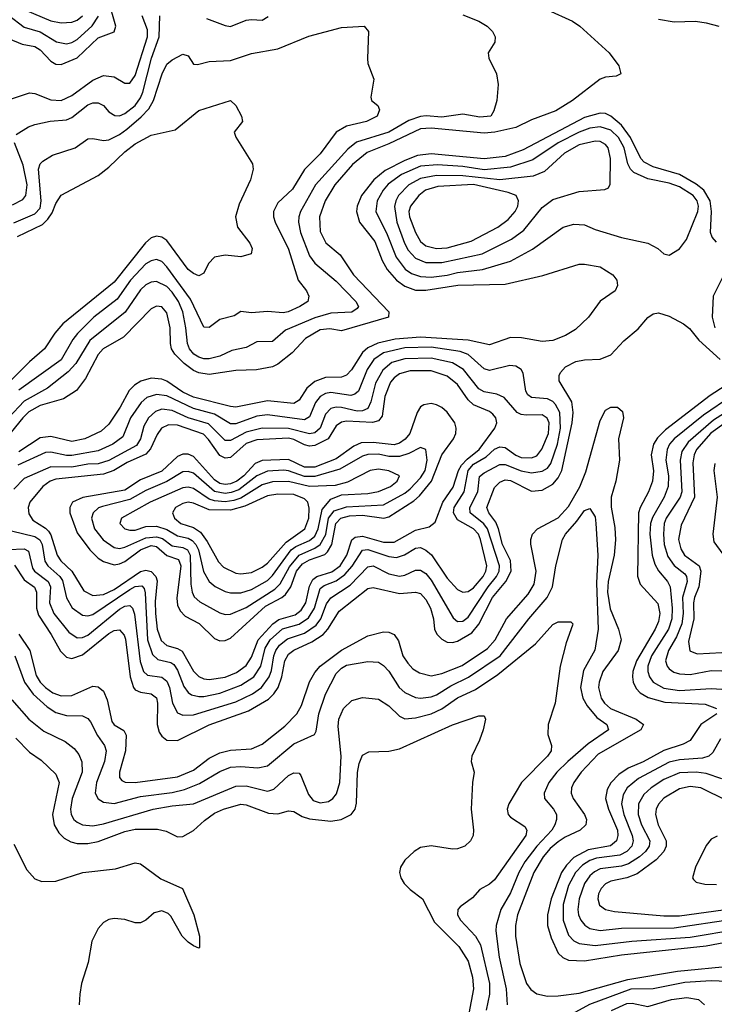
# Model space of a CAD drawing. Header units: inches. Extents: x 501365 to 657855, y 482276 to 547543.
# Tile 351 of 656: x 611753 to 614381, y 493252 to 496975. Entities that reach past the tile are written whole.
import ezdxf

# ---------------------------------------------------------------- set-up
doc = ezdxf.new("R2010")
doc.units = ezdxf.units.IN
doc.header["$MEASUREMENT"] = 0
doc.layers.add('A6419', color=7, linetype='Continuous')

msp = doc.modelspace()

# ---------------------------------------------------------------- linework, layer by layer
at = {"layer": 'A6419', "color": 5}
for points, elevation in [([(611710, 496904), (611762.4, 496882.4), (611810, 496873.7), (611830, 496861.1), (611870, 496818.2), (611890, 496806.9), (611910, 496806.1), (611970, 496830.4), (612050, 496906), (612110.7, 496929.3), (612116.3, 496950), (612086.9, 497053.1)], 2320), ([(613750, 497011.9), (613844.2, 496970), (613872.8, 496950), (613983, 496850), (614020.7, 496800.7), (614028, 496770), (614010, 496761), (613970, 496757.9), (613950, 496749.9), (613844.8, 496670), (613781.4, 496630), (613690, 496596.5), (613630, 496567.9), (613550.8, 496549.2), (613510, 496546), (613310, 496564.4), (613270, 496562), (613150, 496505.4), (613067.4, 496472.6), (613011.9, 496428.1), (612945.1, 496350), (612908.6, 496290), (612886.7, 496230), (612890, 496173.7), (612911.6, 496131.6), (612965.7, 496085.7), (613015.7, 496010), (613150.1, 495870), (613148.6, 495850), (612970, 495797.9), (612926.3, 495806.3), (612890, 495802.5), (612834, 495770), (612784.3, 495715.7), (612730, 495672.7), (612710, 495662.6), (612648.4, 495651.6), (612570, 495648.5), (612470, 495633.9), (612430, 495640.1), (612410, 495648.3), (612374.5, 495674.5), (612339.6, 495710), (612327.6, 495730), (612322.8, 495750), (612321.5, 495810), (612310, 495866), (612290, 495889.8), (612270, 495892.2), (612250, 495881.6), (612145, 495775), (612069.1, 495730), (612050, 495708.5), (612002.1, 495617.9), (611967.7, 495572.3), (611918.8, 495541.2), (611830, 495515.9), (611787.6, 495492.4), (611764.5, 495470), (611613.8, 495286.2)], 2280), ([(611772.3, 497012.3), (611870, 496971.4), (611910, 496963.4), (611950, 496965.5), (611970, 496973.7), (611990, 496989.2)], 2360), ([(613430, 496994), (613490.3, 496970), (613521.7, 496950), (613542, 496930), (613552.2, 496910), (613550.4, 496890), (613525.5, 496850), (613528.2, 496830), (613557.6, 496770), (613563.8, 496730), (613558.4, 496670), (613546.4, 496630), (613535.5, 496610), (613493.5, 496606.5), (613430, 496618), (613350, 496605.9), (613291.3, 496611.3), (613270, 496608.8), (613225.6, 496594.4), (613150, 496549.5), (613027.7, 496512.3), (612994.2, 496485.8), (612872.3, 496350), (612815.2, 496250), (612808.8, 496230), (612807.2, 496210), (612814.9, 496170), (612850, 496081.9), (612870, 496054.8), (612950, 495986.4), (613025, 495910), (613035.1, 495890), (613030, 495882.9), (613010, 495869.6), (612930, 495865.2), (612870, 495848), (612758.8, 495801.2), (612710, 495758.6), (612650, 495756.9), (612610, 495735.6), (612555.7, 495724.3), (612510, 495702.8), (612470, 495692.4), (612450, 495692.5), (612430, 495698.3), (612411.6, 495710), (612395.2, 495730), (612387.4, 495750), (612381.8, 495810), (612369.7, 495870), (612353.4, 495910), (612330, 495945.2), (612310, 495966), (612270, 495985.3), (612250, 495983.1), (612230, 495973), (612210, 495953.8), (612151.2, 495868.8), (612018.3, 495761.7), (611964.7, 495675.3), (611936.6, 495643.4), (611858.4, 495581.6), (611770, 495532.4), (611709.8, 495470)], 2260), ([(611710, 496992.4), (611770, 496947), (611830, 496929.2), (611891.6, 496891.6), (611930, 496883.9), (611950, 496889), (611970, 496900.8), (612027.5, 496952.5), (612051.2, 496988.8)], 2340), ([(611710, 496672.2), (611790, 496698.3), (611810, 496696.1), (611870, 496672.6), (611910.2, 496669.8), (611950, 496687.9), (612030, 496746.5), (612070, 496763.6), (612110, 496759.1), (612150, 496735.1), (612170, 496735.7), (612190, 496763.7), (612236.6, 496910), (612236.4, 496936.4), (612215.7, 496990)], 2280), ([(611739.4, 496540.6), (611785.7, 496570), (611810, 496579.2), (611868.5, 496591.5), (611930, 496596), (611950, 496605.1), (612010, 496652.8), (612030, 496661.1), (612050, 496661.3), (612070, 496650.9), (612090, 496626.3), (612112.4, 496612.4), (612130, 496611.7), (612150, 496619.9), (612190, 496650.1), (612210, 496679.6), (612218.6, 496701.4), (612251.4, 496830), (612280.9, 496910), (612283.3, 496990)], 2260), ([(612459.4, 496979.4), (612530, 496953.2), (612550, 496949.2), (612610, 496972.7), (612630, 496976.1), (612670, 496973), (612692.7, 496987.3)], 2260), ([(614170, 496977), (614230, 496966.5), (614310, 496969), (614350, 496963.6), (614399, 496950)], 2320), ([(611730, 496206.8), (611810, 496241.2), (611830, 496262.8), (611834.2, 496290), (611824, 496410), (611830.3, 496429.7), (611840, 496440), (611877.2, 496462.8), (611962.2, 496490), (612010, 496524.1), (612030, 496525.4), (612070, 496517.9), (612090, 496520.5), (612130, 496540.4), (612158.5, 496561.5), (612212.8, 496607.2), (612241.5, 496638.5), (612259.6, 496670), (612291.5, 496770), (612310, 496807.2), (612330, 496822.7), (612370, 496844.9), (612390, 496838.7), (612410, 496807.2), (612425.1, 496805.1), (612470, 496817.6), (612550, 496820.9), (612630, 496846.7), (612730, 496864.8), (612847.3, 496912.7), (612970, 496945.8), (613056, 496950), (613073, 496930), (613068.3, 496828.3), (613070.5, 496810), (613092.7, 496750), (613082, 496682), (613083.8, 496670), (613107.7, 496650), (613113.8, 496633.8), (613106, 496610), (613064.9, 496590), (612990, 496573), (612950.5, 496549.5), (612890, 496467.7), (612830, 496408.5), (612785.2, 496334.8), (612730, 496282.4), (612713.3, 496250), (612713.1, 496230), (612719.4, 496210), (612770, 496107.2), (612806.4, 495990), (612837.5, 495950), (612846.7, 495930), (612843.2, 495910), (612812.9, 495890), (612768.4, 495870), (612750, 495866.5), (612690, 495871.6), (612630, 495866.6), (612590, 495871.6), (612564.5, 495855.5), (612510, 495841.6), (612470, 495810.8), (612450, 495811.8), (612398.8, 495918.8), (612310, 496040.3), (612290, 496060.4), (612270, 496067.8), (612250, 496063.6), (612230, 496052.1), (612171.8, 495990), (612121.7, 495918.3), (612033.3, 495850), (611971.2, 495788.8), (611953.8, 495766.2), (611910, 495688.4), (611750, 495573.9)], 2240), ([(611744.8, 496155.2), (611838.8, 496201.2), (611859.4, 496220.6), (611875.4, 496244.6), (611890, 496279.7), (611910, 496311.3), (612050, 496386.3), (612090, 496417.7), (612150, 496475.5), (612190, 496505.5), (612250, 496538.3), (612341.3, 496558.7), (612430, 496631.2), (612551, 496670), (612570, 496651), (612592.4, 496610), (612596.3, 496590), (612564.4, 496550), (612570, 496531.3), (612633.7, 496430), (612635.6, 496410), (612625.8, 496370), (612583, 496277), (612569.2, 496230), (612576.9, 496190), (612623.6, 496130), (612632.9, 496110), (612628.2, 496090), (612590, 496078.2), (612530, 496084.3), (612490, 496076.8), (612467.2, 496052.8), (612450, 496016.9), (612430, 496007), (612410, 496015.3), (612390, 496030.7), (612310, 496140.3), (612290, 496153), (612270, 496156.1), (612250, 496150.3), (612229.1, 496130.9), (612110, 495982.3), (611915.6, 495824.4), (611886.2, 495790), (611846.8, 495730), (611790, 495681.4), (611710, 495601.4)], 2220), ([(614390, 496134.2), (614372.9, 496152.9), (614367.4, 496170), (614371.3, 496250), (614366, 496290), (614342.2, 496330), (614312.8, 496352.8), (614250, 496389.7), (614150, 496419.2), (614115.8, 496435.8), (614103.3, 496450), (614064.5, 496530), (614030, 496576.2), (613990, 496610.8), (613970, 496619.8), (613950, 496621.9), (613890, 496605.5), (613657.6, 496482.4), (613590, 496458), (613510, 496448.4), (613310, 496468.3), (613258.5, 496461.5), (613210, 496443), (613135.4, 496404.6), (613092.5, 496370), (613046.5, 496310), (613030.4, 496270), (613027.8, 496250), (613038.2, 496210), (613096.5, 496136.5), (613124.6, 496064.6), (613143.4, 496030), (613178.8, 495990), (613210, 495966.8), (613250, 495952.9), (613290, 495952.2), (613410.6, 495970.6), (613590, 495975.5), (613732.6, 496007.4), (613870, 496050.2), (613890, 496051), (613950, 496040.7), (613998, 496010), (614012.9, 495990), (614015.3, 495970), (614005.7, 495950), (613949.1, 495910.9), (613904.8, 495850), (613856, 495804), (613818.6, 495781.4), (613770, 495761.7), (613730, 495758.5), (613651.5, 495771.5), (613610, 495773), (613530, 495746), (613450, 495763.5), (613270, 495774.3), (613173.3, 495766.7), (613107.8, 495752.2), (613070, 495733.7), (613050, 495716.7), (613008.4, 495651.6), (612990, 495630.4), (612970, 495623.1), (612910, 495621.5), (612870, 495606.5), (612838.8, 495581.2), (612810, 495535.8), (612790, 495523.4), (612690, 495534.3), (612570, 495509.9), (612550, 495512.2), (612410, 495548), (612370, 495567), (612310, 495607.6), (612290, 495616.1), (612250, 495618.9), (612211.7, 495608.3), (612186.5, 495593.5), (612166.8, 495573.2), (612133.4, 495510), (612090, 495445.4), (612060.5, 495419.5), (611998.8, 495390), (611950, 495379.5), (611870, 495398.8), (611830, 495393.7), (611750, 495340.7)], 2320), ([(611725.5, 496274.5), (611764.9, 496295.1), (611776.4, 496310), (611780.6, 496350), (611765.3, 496425.3), (611732.9, 496510)], 2260), ([(614417.8, 496010), (614377.5, 495930), (614373.6, 495850), (614384, 495810)], 2340), ([(611732.7, 494912.7), (611770, 494856.6), (611808.9, 494828.9), (611816.7, 494810), (611816.5, 494750), (611823.6, 494723.6), (611872.2, 494650), (611906.8, 494586.8), (611930, 494564.2), (611950, 494558.9), (611990, 494573), (612090, 494653.7), (612110, 494664.7), (612130, 494667.2), (612147.5, 494647.5), (612152.8, 494632.8), (612170.5, 494490.5), (612183.4, 494450), (612190, 494441.3), (612210, 494431.8), (612250, 494426.1), (612270, 494410.1), (612274.7, 494390), (612272.7, 494310), (612280.8, 494280.8), (612290, 494265.1), (612310, 494250.7), (612350, 494249.7), (612470, 494308.1), (612619.1, 494360.9), (612694, 494406), (612714.5, 494425.5), (612731.1, 494450), (612745.2, 494490), (612756.3, 494550), (612770, 494575.4), (612790, 494591.2), (612857.7, 494622.3), (612901.4, 494650), (612919.4, 494670), (612961.9, 494738.1), (613070, 494824.2), (613090, 494828.4), (613190, 494805.1), (613250, 494810.5), (613270, 494804.9), (613290, 494783.1), (613307.9, 494750), (613318.8, 494710), (613322.7, 494670), (613330.9, 494650.9), (613350, 494632), (613370, 494621.7), (613390, 494620.1), (613410, 494624.9), (613464.1, 494655.9), (613490.6, 494689.4), (613542.1, 494790), (613592.1, 494850), (613612.3, 494890), (613610.6, 494930), (613579.4, 494990), (613565.1, 495050), (613554.7, 495074.7), (613528.6, 495110), (613521.1, 495130), (613550, 495205.5), (613570, 495226), (613590, 495234.5), (613610, 495232.1), (613690, 495191.6), (613730, 495195.4), (613770, 495218.5), (613790, 495242.3), (613803.9, 495270), (613843, 495450), (613846.7, 495490), (613841.8, 495530), (613794.7, 495610), (613794.3, 495630), (613799.1, 495640.9), (613817.9, 495662.1), (613857, 495683), (613890, 495689), (613950, 495691.2), (613990, 495708.2), (614039.6, 495760.4), (614093.7, 495806.3), (614130, 495849.4), (614150, 495862.4), (614170, 495866), (614210, 495853.6), (614265.2, 495825.2), (614287.5, 495807.5), (614323.2, 495763.2), (614404.1, 495690)], 2320), ([(611650, 494968.5), (611770, 494973.8), (611785.7, 494965.7), (611801, 494901), (611809.2, 494889.2), (611859.9, 494850), (611869.8, 494830), (611865.4, 494770), (611882.4, 494730), (611939, 494659), (611970, 494637.6), (611990, 494638.6), (612010, 494647.8), (612130, 494746.1), (612150, 494757.5), (612170, 494760.3), (612179.6, 494750), (612187.2, 494727.2), (612208.4, 494548.4), (612221.2, 494510), (612236, 494496), (612290, 494488.5), (612310, 494473.8), (612319.9, 494450), (612331.2, 494390), (612350, 494354.1), (612370, 494344.6), (612410, 494346.1), (612570, 494395.8), (612633.9, 494426.1), (612667.3, 494450), (612696.6, 494490), (612705.6, 494514.4), (612714.5, 494570), (612722, 494590), (612736.3, 494610), (612765.8, 494634.2), (612830, 494655.6), (612874.4, 494685.6), (612892.9, 494710), (612914.1, 494765.9), (612930, 494789.3), (613003.3, 494836.7), (613070, 494906.4), (613090, 494909.3), (613150, 494879.9), (613190, 494870.4), (613210, 494874.1), (613250, 494893.7), (613270, 494893.7), (613290, 494881), (613310, 494855.7), (613392.7, 494712.7), (613410, 494699.6), (613430, 494701), (613450, 494715.2), (613525.7, 494830), (613557.4, 494870), (613566.7, 494890), (613568.3, 494910), (613523.1, 495050), (613509.1, 495069.1), (613457.3, 495110), (613456.3, 495130), (613486.7, 495190), (613492.5, 495247.5), (613510, 495261.9), (613570, 495292.5), (613590, 495292.5), (613650, 495268.8), (613690, 495261.9), (613730, 495267.2), (613750, 495279), (613762.8, 495297.2), (613787.7, 495370), (613799.2, 495430), (613797.2, 495490), (613780.5, 495520.5), (613770, 495531.4), (613750, 495541.3), (613690, 495546.4), (613676.3, 495556.3), (613667.9, 495570), (613657.8, 495637.8), (613650, 495652.7), (613630, 495665), (613607.1, 495667.2), (613530, 495648), (613510, 495655.3), (613450, 495708.9), (613420, 495720), (613310, 495737.3), (613210, 495734), (613130, 495715.4), (613093.3, 495690), (613067.6, 495652.4), (613034.4, 495570), (613021.3, 495558.7), (613005.9, 495554.1), (612930, 495565.4), (612910, 495561.3), (612890, 495550.3), (612872.1, 495527.9), (612850, 495473.1), (612830, 495461.9), (612690, 495481), (612650, 495475.8), (612570, 495447.2), (612550, 495446.9), (612490, 495483.4), (612410, 495504.6), (612310, 495552.1), (612270, 495557.6), (612234, 495546), (612212, 495528), (612172.4, 495470), (612142.9, 495397.1), (612105.3, 495370), (612050, 495345), (611950, 495326.8), (611930, 495326.5), (611870, 495340.2), (611850, 495338.6), (611746.1, 495290)], 2340), ([(611721.7, 495041.7), (611810, 495020.2), (611828.5, 495008.5), (611838.3, 494990), (611848.1, 494928.1), (611859.4, 494910), (611904.3, 494870), (611914.6, 494854.6), (611930, 494789.2), (611951.2, 494751.2), (611990, 494723.6), (612010, 494720.3), (612030, 494725.3), (612170, 494820.4), (612190, 494831.2), (612214.5, 494834.5), (612224, 494824), (612227.5, 494807.5), (612236.7, 494630), (612255.1, 494575.1), (612275.6, 494555.6), (612324.4, 494544.4), (612336.5, 494536.5), (612350, 494515.6), (612374.1, 494454.1), (612390, 494430.6), (612402.5, 494422.5), (612430, 494415.2), (612450, 494415.8), (612510, 494428.8), (612590, 494458.2), (612638.2, 494490), (612665, 494530), (612681.3, 494598.7), (612700.2, 494630), (612747.8, 494672.2), (612810, 494689.2), (612846.2, 494713.8), (612868.1, 494750), (612890, 494823.6), (612904.7, 494835.3), (612950, 494853.2), (612983.3, 494876.6), (613011.3, 494908.7), (613050, 494968.6), (613070, 494971.8), (613150, 494945.3), (613178.2, 494941.8), (613209, 494951), (613250, 494976.9), (613270, 494979), (613290, 494969.1), (613311, 494951), (613370, 494863.3), (613410, 494820.1), (613430, 494810.6), (613450, 494812.5), (613470, 494826.3), (613506.4, 494870), (613516.6, 494890), (613520.2, 494910), (613496.8, 495010), (613488.8, 495030), (613470.3, 495050), (613410, 495083.2), (613393.8, 495110), (613396.8, 495130), (613434.2, 495190), (613450.2, 495270), (613470, 495293.9), (613517.6, 495322.4), (613550, 495351.5), (613570, 495360.4), (613590, 495357.1), (613630, 495328.2), (613650, 495320.1), (613690, 495318), (613710, 495325.5), (613728.8, 495351.2), (613753.7, 495410), (613756.5, 495450), (613748.4, 495468.4), (613730, 495480.3), (613670, 495479.7), (613650, 495482.3), (613634.9, 495490), (613586.5, 495546.5), (613558.7, 495558.7), (613510, 495567.8), (613490, 495579), (613431.7, 495651.7), (613390, 495677.5), (613310, 495695.3), (613210, 495692.8), (613161.3, 495678.7), (613126.6, 495650), (613099.7, 495600.3), (613081.5, 495530), (613070, 495505.4), (613050, 495495.6), (613030, 495495), (612970, 495508.1), (612950, 495509.6), (612930, 495504.3), (612910, 495482.8), (612889.6, 495430.4), (612870, 495413.1), (612850, 495409.2), (612770, 495429.4), (612670, 495430.7), (612610, 495415.1), (612550, 495384.1), (612530, 495384.1), (612466.6, 495446.6), (612390, 495469.8), (612330, 495496.9), (612290, 495502), (612266, 495494), (612240.1, 495470), (612222.5, 495437.6), (612209.7, 495390), (612194.5, 495365.5), (612090, 495308.5), (612050, 495295.4), (612010, 495294.1), (611950, 495283.5), (611870, 495284.8), (611770, 495239.7), (611730, 495199.4)], 2360), ([(614422.1, 495590), (614365.5, 495554.5), (614196.2, 495423.8), (614166, 495394), (614151, 495370), (614142.9, 495330), (614150.7, 495269.3), (614148.1, 495230), (614132.7, 495190), (614100.6, 495130), (614095.1, 495110), (614091.3, 494871.3), (614100.4, 494840.4), (614167.2, 494767.3), (614175.5, 494730), (614170, 494699.8), (614157.4, 494670), (614087.4, 494550), (614073.2, 494510), (614071.2, 494490), (614074.1, 494470), (614086.1, 494446.1), (614101.3, 494430), (614131.5, 494411.5), (614194.8, 494394.8), (614346.2, 494386.2), (614390.3, 494370)], 2320), ([(614447.6, 495552.4), (614340.7, 495479.3), (614229.4, 495390), (614212.3, 495370), (614202.9, 495350), (614198.5, 495310), (614208.4, 495250), (614207.4, 495210), (614191.9, 495170), (614146.9, 495093.1), (614140.2, 495070), (614137.8, 495030), (614145.8, 494950), (614155.8, 494915.8), (614170.7, 494890.7), (614204.9, 494850), (614214.3, 494830), (614221.9, 494750), (614221.1, 494710), (614208.4, 494670), (614143.5, 494570), (614129.8, 494530), (614129.5, 494510), (614135.7, 494490), (614150.3, 494470.3), (614190, 494447.4), (614250, 494438.1), (614370, 494446.3), (614410, 494443.5)], 2340), ([(611750, 494651.2), (611790.6, 494590), (611814.5, 494494.5), (611829.7, 494470), (611850, 494450.1), (611878, 494430), (611910, 494417.8), (611950, 494419.7), (612030, 494455.1), (612050, 494452.1), (612070, 494435.8), (612083.3, 494403.3), (612101.3, 494321.3), (612110, 494309.1), (612147.2, 494287.2), (612156.1, 494270), (612153.6, 494210), (612130.1, 494130), (612130.2, 494110), (612138.6, 494098.6), (612151.2, 494091.2), (612190, 494090.8), (612350, 494112.5), (612410, 494137.5), (612470, 494182.2), (612510, 494203.2), (612550, 494212.6), (612630, 494217.8), (612670, 494234.9), (612756.2, 494303.8), (612802.1, 494350), (612818.7, 494381.3), (612850, 494470.9), (612870, 494506), (612889.9, 494530), (612970, 494590.9), (613070, 494644.6), (613130, 494660.6), (613150, 494658.9), (613170, 494650.1), (613186, 494626), (613202.9, 494570), (613221.4, 494541.4), (613240.8, 494520.8), (613265.2, 494505.2), (613310, 494494.2), (613350, 494502.4), (613426.6, 494533.4), (613522.9, 494597.1), (613551.7, 494630), (613594.8, 494710), (613676.7, 494803.3), (613699.3, 494840.7), (613707.8, 494890), (613687.6, 494992.4), (613686.5, 495010), (613693.3, 495030), (613712.7, 495050), (613790, 495091.3), (613830, 495134), (613871.9, 495208.1), (613894.9, 495265.1), (613950, 495459.7), (613970, 495498), (613990, 495510.2), (614014.8, 495510), (614033.6, 495493.6), (614037.8, 495470), (614019.4, 495390), (614022.8, 495310), (614008.7, 495230), (613990.7, 495170), (613991.6, 495131.6), (614005.1, 495054.9), (614007.8, 495007.8), (614002.7, 494950), (613979.9, 494850), (613977, 494810), (613987.3, 494747.3), (614018.4, 494670), (614028.8, 494630), (614018.1, 494590), (613959.4, 494510), (613945.1, 494470), (613943.2, 494450), (613952.9, 494410), (613966.4, 494390), (613988.8, 494370), (614085.9, 494330), (614112.9, 494310), (614103.8, 494290), (613942.1, 494197.9), (613877.4, 494130), (613849.7, 494090), (613841.5, 494070), (613840.1, 494050), (613847.7, 494030), (613890.6, 493970), (613898.3, 493950), (613895.8, 493930), (613873.7, 493910), (613816.4, 493883.6), (613790, 493866.1), (613759.7, 493840.3), (613733.7, 493810), (613698.5, 493750), (613636.6, 493590), (613628.7, 493550), (613629.4, 493510), (613645.9, 493405.9), (613670.4, 493330.4), (613687.5, 493307.5), (613710, 493291.8), (613750, 493282.8), (613790, 493283.3), (613870, 493293.4), (614054, 493346), (614242.4, 493377.6), (614450, 493397)], 2280), ([(614513.5, 495546.5), (614378.9, 495461.1), (614282.9, 495377.1), (614258, 495342), (614251.6, 495310), (614258.6, 495190), (614251.6, 495170), (614198.9, 495090), (614191.9, 495070), (614188.7, 495030), (614192.2, 494990), (614205.2, 494945.2), (614230, 494911.6), (614270, 494879.3), (614276, 494870), (614278.3, 494850), (614260.7, 494790), (614263.9, 494730), (614258.1, 494690), (614238.3, 494641.7), (614208.6, 494590), (614197, 494550), (614202.5, 494530), (614210, 494520.4), (614228.1, 494508.1), (614250, 494501.2), (614290, 494499.4), (614370, 494513.9), (614410, 494512.3)], 2360), ([(614426.6, 495453.4), (614368.7, 495411.3), (614314.5, 495350), (614304.7, 495330), (614300.3, 495299.7), (614307, 495170), (614255.8, 495064.2), (614246.1, 495010), (614254.3, 494974.3), (614268.6, 494950), (614324.6, 494910), (614330.3, 494890), (614323.3, 494830), (614306, 494790), (614302.5, 494770), (614303.4, 494710), (614284, 494624), (614288.6, 494588.6), (614316.9, 494576.9), (614410, 494581.7)], 2380), ([(614383.4, 495296.6), (614379, 495270), (614391.7, 495170), (614375.4, 495030), (614380.2, 495000.2), (614414.2, 494954.2)], 2420), ([(611734.6, 494570), (611770.3, 494470), (611804.1, 494424.1), (611856.2, 494376.2), (611890, 494354.8), (611930, 494343.8), (611990, 494342.2), (612010, 494332.3), (612020.4, 494320.4), (612047.6, 494267.6), (612074, 494230), (612080.3, 494210), (612073.6, 494170), (612043.1, 494090), (612038.4, 494050), (612049.3, 494029.3), (612070, 494015.6), (612110, 494010.7), (612210, 494037.1), (612330, 494052.9), (612376, 494064), (612432.7, 494087.3), (612510, 494132.3), (612550, 494148.5), (612590, 494151.1), (612653.5, 494146.5), (612690, 494153.4), (612790, 494236.4), (612868, 494272), (612874.9, 494285.1), (612885.3, 494350), (612910, 494424.3), (612950, 494503.3), (612970, 494523.1), (612990, 494534.7), (613070, 494548.1), (613110, 494545.3), (613130, 494533.1), (613150, 494511.4), (613189.2, 494450), (613210, 494431), (613250, 494412.1), (613270, 494408.9), (613310, 494413.9), (613330, 494421.4), (613384.1, 494455.9), (613451.6, 494488.4), (613571.3, 494570), (613679.7, 494710), (613748.7, 494790), (613769.6, 494830), (613782, 494910), (613806.6, 495010), (613817.7, 495030), (613861.4, 495078.6), (613890, 495119.3), (613910, 495126.3), (613930, 495094.9), (613933.5, 495070), (613940.1, 494950), (613935.3, 494844.7), (613942.4, 494670), (613929.2, 494590.8), (613886.5, 494513.5), (613875, 494450), (613884.4, 494410), (613900.2, 494380.2), (613936.8, 494336.8), (613975.2, 494310), (613980.6, 494290), (613903.9, 494236.1), (613827, 494170), (613785.2, 494130), (613755, 494090), (613737, 494050), (613738.6, 494030), (613773.1, 493990), (613783.7, 493970), (613784.3, 493950), (613778.2, 493930), (613766, 493910), (613710.3, 493849.7), (613664, 493790), (613641.7, 493750), (613610, 493673.1), (613572.9, 493610), (613555.4, 493550), (613554.7, 493530), (613566.8, 493430), (613593.8, 493310), (613596.9, 493250)], 2260), ([(611723.2, 494403.2), (611787.5, 494330), (611844.3, 494284.3), (611925.3, 494245.3), (611958.5, 494218.5), (611976.5, 494196.5), (611988.3, 494168.3), (611988.7, 494130), (611951.3, 494030), (611945.2, 493990), (611947.3, 493970), (611958, 493950), (611970, 493940.1), (611990.8, 493930.8), (612030, 493927.2), (612070, 493934), (612258, 493990), (612330, 494002.6), (612410, 494009.3), (612570, 494076.7), (612610, 494078.2), (612690, 494057.7), (612699.9, 494060.1), (612714.1, 494065.9), (612770, 494117.2), (612790, 494127.5), (612810, 494125.2), (612816.9, 494116.9), (612845, 494045.1), (612862.8, 494022.8), (612890, 494013), (612920.8, 494019.2), (612938.1, 494030), (612952.1, 494047.9), (612963.9, 494090), (612968.7, 494190), (612957.8, 494302.2), (612960.4, 494330), (612978, 494370), (613010, 494401.1), (613050, 494411.9), (613110, 494405.2), (613150, 494380.1), (613190, 494340.8), (613210, 494331.2), (613250, 494334.5), (613310, 494350.7), (613350.4, 494369.6), (613410, 494410.4), (613477.3, 494442.7), (613561.6, 494498.4), (613704.9, 494615.1), (613770, 494687.7), (613790, 494698.6), (613838, 494698), (613846, 494690), (613845.2, 494685.2), (613820.8, 494619.2), (613797.5, 494530), (613779.1, 494390), (613752.9, 494310), (613751.7, 494271.7), (613765.3, 494230), (613763.6, 494210), (613750.1, 494190), (613651.9, 494090), (613604.3, 494010), (613597.7, 493990), (613601, 493970), (613610, 493959.7), (613664.6, 493924.6), (613672.1, 493910), (613668.3, 493890), (613550, 493721.8), (613530, 493705.6), (613493.8, 493686.2), (613465.8, 493654.2), (613419.3, 493620.7), (613410.2, 493610), (613409.5, 493590), (613421.4, 493570), (613477.5, 493510), (613496.2, 493476.2), (613531, 493330), (613530.3, 493290), (613518.2, 493230)], 2240), ([(611738.6, 494258.6), (611790, 494205.7), (611834.5, 494174.5), (611890, 494122.4), (611901.5, 494090), (611876.3, 493970), (611882.9, 493930), (611900.3, 493900.3), (611920.5, 493880.5), (611945.8, 493865.8), (611970, 493859.7), (612010, 493860.1), (612050, 493867.3), (612150, 493904.6), (612190, 493913.5), (612273.9, 493914), (612306.6, 493906.6), (612350, 493884.8), (612370, 493886.7), (612410, 493908.7), (612452.6, 493947.4), (612490, 493973.9), (612524, 493990), (612590, 494008.6), (612610, 494006.4), (612693.9, 493973.9), (612730, 493972.4), (612770, 493983.4), (612790, 493981.1), (612822, 493962), (612850, 493953.4), (612930, 493943.8), (612969.6, 493950.4), (613006.8, 493970), (613022, 493990), (613027.8, 494012.2), (613031.1, 494128.9), (613037.5, 494162.6), (613050, 494194), (613073.6, 494206.4), (613149.2, 494209.2), (613190, 494218.3), (613390, 494308.5), (613490, 494343.1), (613510, 494342.8), (613515.3, 494330), (613507.2, 494290), (613493.1, 494250), (613463.6, 494190), (613461.7, 494170), (613472.9, 494130), (613466.2, 494090), (613461.3, 493990), (613470.3, 493909.7), (613468.4, 493890), (613459.3, 493870), (613437.3, 493850), (613410, 493839.7), (613390, 493838.3), (613310, 493850.6), (613270, 493845), (613245.8, 493830), (613210, 493796.8), (613193.2, 493770), (613189.6, 493750), (613194.8, 493730), (613208.3, 493708.3), (613230, 493685.9), (613277.1, 493650), (613322.5, 493562.5), (613414.8, 493470), (613450, 493414.7), (613466.2, 493353.8), (613469.5, 493310), (613444.1, 493170)], 2220), ([(614391.4, 494350), (614330.1, 494310), (614290.3, 494249.7), (614264.1, 494235.9), (614190, 494211.2), (614111.9, 494168.1), (614055.1, 494144.9), (614019.6, 494120.4), (613990, 494089.4), (613976, 494064), (613970.1, 494030), (613981.3, 493990), (614014.9, 493910), (614016.7, 493890), (614011.8, 493870), (613989.1, 493850.9), (613904, 493836), (613850, 493806.8), (613821.8, 493778.2), (613802.8, 493750), (613763.4, 493650), (613750.1, 493590.1), (613750.1, 493550), (613763.7, 493503.7), (613790, 493445.6), (613808.3, 493428.3), (613830, 493419.1), (613890, 493415.6), (614030, 493438.9), (614350, 493473.2), (614470, 493496.1)], 2320), ([(614404.3, 494255.7), (614375.5, 494204.5), (614361.1, 494190), (614337, 494183), (614250, 494176.8), (614210, 494167.9), (614094.4, 494105.6), (614052.2, 494070), (614036.5, 494043.5), (614030.7, 494010), (614039.1, 493970), (614070.3, 493890), (614074.2, 493870), (614068.7, 493850), (614050.5, 493829.5), (614024.5, 493815.5), (613936.2, 493803.8), (613910, 493795.5), (613882.5, 493777.5), (613856.4, 493750), (613830, 493700.8), (613809.2, 493629.2), (613809.8, 493570), (613830, 493512.9), (613850, 493491.6), (613870, 493481.4), (613930, 493474.5), (614069, 493491), (614290, 493506.2), (614470, 493536)], 2340), ([(614410, 494104.8), (614350, 494123.9), (614312.3, 494130), (614250, 494126.7), (614190, 494101.5), (614142.5, 494070), (614114.9, 494045.1), (614094.3, 494010), (614092.8, 493970), (614105.6, 493930), (614137.3, 493870), (614135.5, 493850), (614121.3, 493830), (614098.3, 493810), (614057.3, 493782.7), (614030, 493774.7), (613950, 493763.5), (613927.4, 493752.6), (613910, 493737.1), (613890, 493708.5), (613869.5, 493650), (613864.9, 493610), (613867.1, 493590), (613876, 493570), (613890.9, 493550.9), (613910, 493538.9), (613950, 493531.3), (614030, 493540.2), (614230, 493541.5), (614450, 493574.3)], 2360), ([(614430, 494020.9), (614330.6, 494070.6), (614290, 494075.2), (614250, 494066.4), (614190, 494031.5), (614170, 494009), (614161.1, 493990), (614158.4, 493970), (614169.5, 493930.5), (614199.6, 493870), (614199.5, 493850), (614191, 493830), (614161.4, 493798.6), (614090, 493745.6), (614050, 493730.2), (613990, 493717.8), (613970, 493707.3), (613953.1, 493690), (613943.1, 493670), (613940.6, 493650), (613947.1, 493627.1), (613970.1, 493610.1), (614003.3, 493603.3), (614190, 493585.7), (614250, 493585.7), (614552.2, 493627.8)], 2380), ([(614392.5, 493887.5), (614370, 493876.8), (614350, 493851.8), (614310.6, 493770), (614299.3, 493730), (614303.1, 493723.1), (614313.3, 493713.3), (614346.1, 493706.1), (614390, 493704.2)], 2420), ([(611730, 493856.8), (611780.1, 493760.1), (611810, 493726.3), (611836.2, 493716.2), (611890, 493716.8), (611991, 493750), (612115.7, 493764.3), (612190, 493786.2), (612210, 493783.2), (612286.5, 493726.5), (612368.2, 493690), (612411.7, 493590), (612432.7, 493510), (612433, 493467), (612430, 493464), (612410, 493472.3), (612390, 493486.9), (612367.4, 493510), (612324.5, 493584.5), (612314.5, 493594.5), (612290, 493605), (612261.9, 493598.1), (612230, 493569.8), (612210, 493559.8), (612190, 493559.8), (612150, 493571.8), (612110, 493576), (612090, 493572.3), (612070, 493561.3), (612050, 493538.4), (612026.2, 493490), (612012, 493410), (611986.5, 493330), (611980.3, 493290), (611977.6, 493250)], 2180), ([(613830, 493208.3), (613910, 493252.4), (614066.6, 493310), (614150, 493311.7), (614270, 493335.9), (614370, 493341.5), (614430, 493338.8), (614546, 493310), (614650, 493263.3), (614770, 493261.6), (614810, 493255.8), (614884.6, 493210)], 2260), ([(613992.3, 493227.7), (614050, 493254.5), (614070, 493256), (614130, 493242.8), (614219.7, 493270), (614276.9, 493276.9), (614321.6, 493270), (614344.9, 493250)], 2240)]:
    msp.add_lwpolyline(points, dxfattribs=dict(at, elevation=elevation))
for points, elevation in [([(613950, 496569.7), (613910, 496565.3), (613870.1, 496550), (613791.1, 496508.9), (613695.2, 496444.8), (613610, 496417.5), (613510, 496407.4), (613430, 496419.9), (613333.7, 496426.3), (613270, 496420.8), (613197.1, 496390), (613146.7, 496353.3), (613127.7, 496330), (613105.4, 496290), (613100.7, 496250), (613143.3, 496163.3), (613177.3, 496077.3), (613211.3, 496031.3), (613235, 496015), (613270, 496003.9), (613310, 496001.6), (613370, 496009.3), (613410, 496018.8), (613504.4, 496030), (613610, 496062.2), (613693.2, 496106.8), (613809.9, 496190.1), (613850, 496202), (613890, 496199), (613930, 496182), (614030, 496151.3), (614130.1, 496130.1), (614167.2, 496110), (614190, 496090.3), (614210, 496084.9), (614250, 496109.2), (614276.2, 496143.8), (614319.5, 496250), (614321.8, 496270), (614316.9, 496290), (614300.9, 496310), (614250, 496342.5), (614210, 496356.9), (614130, 496373.3), (614077.4, 496397.4), (614064.3, 496410), (614053.8, 496430), (614040.2, 496490), (614018.2, 496530), (613990, 496557.6)], 2340), ([(613930, 496516), (613870, 496501.6), (613814.1, 496470), (613739.2, 496400.8), (613696.4, 496383.6), (613570, 496369.5), (613430, 496384.1), (613330, 496385.8), (613270, 496374.2), (613225.9, 496350), (613186, 496310), (613176, 496290), (613171.7, 496268.3), (613180.2, 496210), (613208.7, 496130), (613223.1, 496103.1), (613250, 496073.4), (613290, 496056.6), (613350, 496056.5), (613410, 496069), (613502.3, 496090), (613614.4, 496145.6), (613660.2, 496179.8), (613730, 496265), (613770, 496295.5), (613870, 496325.1), (613967.6, 496332.4), (613980.5, 496339.5), (613987.4, 496352.6), (613989.1, 496450), (613979.9, 496490), (613970, 496503.4), (613950, 496514.5)], 2360), ([(613470, 496352), (613335.6, 496344.4), (613288.8, 496330), (613263.5, 496310), (613231.2, 496270), (613225.4, 496250), (613227.3, 496230), (613250.1, 496170), (613270, 496136), (613290, 496119.7), (613330, 496109.8), (613370, 496112.8), (613461.8, 496138.2), (613561.9, 496190), (613600.8, 496219.2), (613627.6, 496250), (613637.6, 496270), (613640.7, 496290), (613631.2, 496310), (613601.2, 496321.2)], 2380), ([(613310, 495647.2), (613230, 495647.2), (613190, 495635.8), (613170, 495621.1), (613156.2, 495603.8), (613134.7, 495550), (613124.2, 495475.8), (613110, 495458.5), (613087.8, 495452.2), (612990, 495456.5), (612970, 495453.7), (612950, 495439.2), (612920.2, 495390), (612870, 495364.5), (612850, 495361.9), (612830, 495367), (612790, 495388.2), (612770, 495393.2), (612650, 495386.8), (612610, 495372.2), (612550, 495319.9), (612530, 495316.7), (612510, 495327.7), (612467.7, 495387.7), (612447.8, 495407.8), (612350, 495441.8), (612316.4, 495443.6), (612289.2, 495430), (612273.2, 495406.8), (612247.5, 495352.5), (612230, 495332.5), (612159.2, 495300.8), (612109.4, 495270.6), (612070, 495256.5), (611890, 495238.1), (611868.1, 495230), (611840.7, 495210), (611791.6, 495150), (611785.3, 495130), (611786.7, 495106.7), (611802.5, 495082.5), (611850, 495052.7), (611861.1, 495041.1), (611870, 495027), (611894.9, 494950), (611908.8, 494928.9), (611949.7, 494889.7), (611995.6, 494815.6), (612030, 494797.2), (612070, 494801.7), (612110, 494820.9), (612210, 494887.8), (612230, 494893.7), (612250, 494888), (612268.3, 494870), (612273.5, 494853.5), (612265.6, 494774.4), (612266.6, 494730), (612272.8, 494670), (612287.5, 494627.5), (612310, 494608.8), (612350, 494597.4), (612367.4, 494587.4), (612410, 494511.1), (612430.9, 494490.9), (612450, 494482.4), (612470, 494480.1), (612530, 494488.4), (612573.6, 494506.4), (612610, 494533.3), (612630, 494564.2), (612654.7, 494630), (612710.5, 494690), (612733.1, 494706.9), (612794.9, 494725.1), (612817.7, 494742.3), (612835.1, 494770), (612850, 494832.4), (612862.3, 494857.7), (612876.9, 494870), (612933.4, 494886.6), (612965.2, 494910), (612991.2, 494950), (613010, 495007.8), (613022.1, 495017.9), (613050, 495022.1), (613130, 494999.7), (613170, 494999.7), (613250, 495044.2), (613302.3, 495057.7), (613325.5, 495074.5), (613353.8, 495150), (613392.6, 495207.4), (613413.7, 495270), (613425.2, 495290), (613446.2, 495313.8), (613491.4, 495350), (613551.3, 495430), (613558.5, 495450), (613554.1, 495470), (613543.2, 495483.2), (613530, 495493.2), (613470, 495518.1), (613450, 495537.6), (613410, 495595.1), (613370, 495627.1)], 2380), ([(613310, 495523.3), (613281.8, 495518.2), (613269.1, 495510.9), (613256.8, 495490), (613229.1, 495410), (613211.3, 495388.7), (613190, 495373.7), (613170, 495367.6), (613090, 495376.7), (613045.5, 495374.4), (613017.5, 495362.5), (612950, 495314.6), (612870, 495283.3), (612830, 495282.4), (612770, 495311.7), (612670, 495307.7), (612643.8, 495296.2), (612600.5, 495250), (612574.9, 495230), (612550, 495219.5), (612530, 495217.4), (612510, 495221.8), (612490, 495234.6), (612410, 495323.2), (612390, 495332.1), (612370, 495331.5), (612350, 495322.9), (612290, 495268.4), (612210, 495234.7), (612150, 495196.5), (611991.8, 495168.2), (611952.9, 495150), (611941.8, 495130), (611941.8, 495110), (611970, 495034.1), (612017.5, 494970), (612050, 494939.1), (612070, 494926.4), (612110, 494913.9), (612130, 494917), (612150, 494926.1), (612209.3, 494970.7), (612250, 494986.2), (612270, 494982.4), (612310, 494948.9), (612353.5, 494933.5), (612362.3, 494910), (612347, 494787), (612350, 494761.3), (612359.8, 494739.8), (612379.4, 494719.4), (612432.1, 494692.2), (612490, 494634.8), (612510, 494626.5), (612530, 494627.5), (612550, 494636.6), (612682.3, 494757.7), (612744.5, 494790), (612758.5, 494801.5), (612778.6, 494830), (612800.8, 494890), (612823.2, 494916.8), (612850, 494933.1), (612907.2, 494952.8), (612917.8, 494962.3), (612933.5, 494990), (612949.6, 495070), (612967.7, 495090), (613001.1, 495098.9), (613050, 495101.4), (613130.5, 495089.5), (613150, 495095.5), (613243.8, 495156.2), (613265.1, 495174.9), (613311.1, 495230), (613350.3, 495329.7), (613393.8, 495390), (613403.3, 495410), (613405.1, 495430), (613399.1, 495450), (613370, 495491), (613350, 495508.9), (613330, 495518.7)], 2420), ([(613270, 495357.1), (613225.4, 495334.6), (613190, 495322.9), (613150, 495323.7), (613110, 495332), (613070, 495331.2), (613050, 495324.1), (612964.8, 495275.2), (612870, 495247.7), (612830, 495247.1), (612770, 495269.6), (612751.8, 495271.8), (612690, 495267.6), (612650, 495250.2), (612582.3, 495197.7), (612553.4, 495186.6), (612530, 495183.6), (612490, 495190.6), (612410, 495259.8), (612390, 495267.1), (612370, 495265), (612310, 495228.5), (612230, 495194.5), (612170, 495160.8), (612065.4, 495134.6), (612051.4, 495128.6), (612030.1, 495110), (612024.4, 495090), (612036.1, 495050), (612068.2, 495008.2), (612110, 494978.7), (612130, 494975.8), (612150, 494980.9), (612230, 495015.8), (612270, 495020), (612292.5, 495012.6), (612330, 494985.9), (612370, 494978.8), (612387.5, 494970), (612397.9, 494950), (612400.6, 494840.6), (612405, 494810), (612412.8, 494792.8), (612433.9, 494773.9), (612510, 494732.1), (612530, 494726.1), (612550, 494726.5), (612610, 494751.9), (612718.1, 494821.9), (612738.1, 494841.9), (612774.1, 494905.9), (612810, 494949.8), (612870, 494976.3), (612890, 494990.1), (612911.5, 495028.5), (612921.1, 495090), (612942.5, 495117.5), (612990, 495132.7), (613130, 495140.3), (613210, 495184.7), (613230, 495200.5), (613270, 495242.6), (613286.6, 495270), (613294.5, 495310), (613289.9, 495349.9)], 2440), ([(613110, 495274.9), (613078.5, 495270), (612993.3, 495226.7), (612946.5, 495213.5), (612850, 495210.1), (612770, 495228.9), (612710, 495227.2), (612670, 495216.2), (612590, 495166.2), (612563.2, 495156.8), (612530, 495152.4), (612490, 495155.2), (612470, 495161.4), (612410, 495202.4), (612390, 495206.9), (612370, 495204.7), (612246.6, 495150), (612137.7, 495090), (612131.1, 495070), (612150, 495049.6), (612170, 495044.1), (612190, 495044.9), (612230, 495058.6), (612270, 495059.3), (612310, 495046.9), (612350, 495022.8), (612390, 495014.9), (612405.9, 495005.9), (612419.7, 494990), (612429, 494970), (612448.3, 494888.3), (612470.3, 494850.3), (612492, 494832), (612530, 494813.3), (612550, 494807.7), (612590, 494807.4), (612630, 494820.8), (612690, 494854.6), (612710, 494873.2), (612779.5, 494970), (612797.1, 494982.9), (612850, 495006.2), (612870, 495022.6), (612881.8, 495050), (612897.7, 495122.3), (612930, 495161.8), (612970, 495178), (613070, 495183.2), (613110, 495190.5), (613156.1, 495210), (613181.6, 495230), (613190.4, 495250.4), (613149.5, 495269.5)], 2460), ([(612730, 495180.9), (612690, 495174.8), (612604.9, 495135.1), (612550, 495120.5), (612470, 495121.2), (612410, 495146.5), (612390, 495150.2), (612370, 495145.8), (612342.2, 495130), (612331.2, 495110), (612338, 495090), (612362, 495070), (612410, 495055.3), (612436.9, 495036.9), (612461.7, 495001.8), (612504.6, 494924.6), (612524.2, 494904.2), (612570, 494881.8), (612590, 494879), (612630, 494884.7), (612670, 494904.2), (612690, 494920.2), (612761.2, 494998.8), (612831.3, 495050), (612847.1, 495090), (612848.2, 495128.2), (612842.9, 495150), (612830, 495163.2), (612790, 495179.1)], 2480)]:
    msp.add_lwpolyline(points, close=True, dxfattribs=dict(at, elevation=elevation))

doc.saveas('drawing.dxf')
